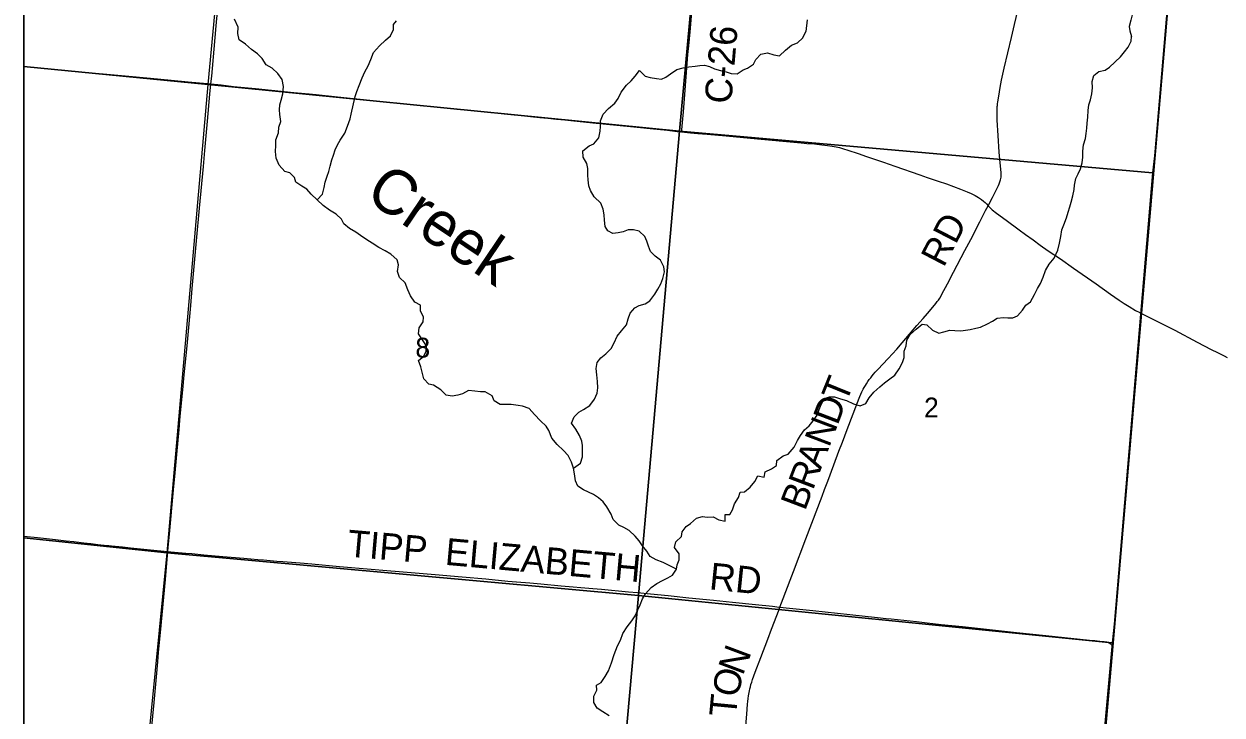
# Model space of a CAD drawing. Extents: x 0 to 1134, y 0 to 440.
# Drawn here: x 131 to 206.9, y 352.1 to 395.9 of the extents above; entities that cross this region are included whole.
import ezdxf

# ---------------------------------------------------------------- set-up
doc = ezdxf.new("R2010")
doc.units = 0
for name, color, linetype in [('GM_X_County_Road', 7, 'Continuous'), ('GM_X_County_Road_Text', 7, 'Continuous'), ('GM_X_Major_River', 7, 'Continuous'), ('GM_X_Minor_River', 7, 'Continuous'), ('GM_X_Minor_River_Text', 7, 'Continuous'), ('GM_X_Section', 7, 'Continuous'), ('GM_X_Section_Text', 7, 'Continuous'), ('GM_X_State_Route', 7, 'Continuous'), ('GM_X_Unincorporated', 7, 'Continuous'), ('SH_Cut_Line', 7, 'Continuous'), ('SH_Text', 7, 'Continuous')]:
    doc.layers.add(name, color=color, linetype=linetype)

msp = doc.modelspace()

# ---------------------------------------------------------------- linework, layer by layer
at = {"layer": 'GM_X_County_Road'}
for points in [[(172.642, 389.108), (172.654, 389.239), (172.699, 389.705), (172.764, 390.38), (172.87, 391.739), (173.054, 394.018), (173.098, 394.563), (173.184, 395.441), (173.279, 396.442), (173.384, 397.556), (173.477, 398.595), (173.738, 401.491), (173.955, 403.905), (174.03, 404.786), (174.071, 405.286), (174.203, 406.761), (174.273, 407.503), (174.323, 408.06), (174.404, 408.932), (174.521, 410.213), (174.581, 410.806), (174.665, 411.706)], [(192.061, 384.422), (192.333, 384.934), (192.679, 385.616), (192.718, 385.701), (192.765, 385.805), (192.81, 385.929), (192.827, 385.99), (192.845, 386.057), (192.863, 386.153), (192.88, 386.243), (192.887, 386.339), (192.883, 386.433), (192.879, 386.528), (192.807, 387.346), (192.767, 387.828), (192.693, 388.869), (192.639, 389.836), (192.63, 390.054), (192.632, 390.412), (192.638, 390.572), (192.641, 390.644), (192.644, 390.708), (192.652, 390.782), (192.662, 390.873), (192.676, 391.003), (192.731, 391.371), (192.826, 391.921), (192.918, 392.377), (193.087, 393.142), (193.538, 395.084), (193.73, 395.901), (194.043, 397.244)], [(131, 393.249), (131.083, 393.24), (134.369, 392.939), (137.17, 392.677), (137.876, 392.614), (139.453, 392.466), (141.401, 392.279), (142.608, 392.166), (142.842, 392.143)], [(142.842, 392.143), (143.48, 392.082), (144.276, 391.989), (145.667, 391.857), (146.687, 391.753), (148.096, 391.606), (149.059, 391.507), (149.505, 391.466), (150.673, 391.344), (151.248, 391.289), (151.878, 391.222), (152.509, 391.159), (153.88, 391.012), (156.217, 390.776), (157.106, 390.681), (158.404, 390.549), (159.314, 390.463), (160.797, 390.314), (161.836, 390.209), (162.707, 390.119), (163.265, 390.064), (163.666, 390.023), (164.187, 389.972), (164.726, 389.917), (165.254, 389.863), (165.815, 389.8), (167.028, 389.677), (168.558, 389.531), (169.615, 389.424), (170.876, 389.299), (171.747, 389.204), (172.377, 389.137), (172.642, 389.108)], [(172.642, 389.108), (173.21, 389.052), (173.673, 389.007), (174.267, 388.953), (175.473, 388.847), (177.457, 388.657), (178.382, 388.585), (179.061, 388.52), (180.231, 388.413), (180.588, 388.374), (181.067, 388.338), (181.521, 388.288), (181.885, 388.24), (182.175, 388.203), (182.437, 388.156), (182.654, 388.103), (182.901, 388.039), (183.187, 387.954), (183.823, 387.738), (184.367, 387.548), (185.442, 387.18), (186.144, 386.931), (187.745, 386.373), (188.202, 386.216), (188.891, 385.988), (189.42, 385.804), (190.314, 385.48), (190.73, 385.312), (190.986, 385.196), (191.236, 385.067), (191.463, 384.936), (191.652, 384.812), (191.771, 384.72), (191.885, 384.62), (191.963, 384.537), (192.061, 384.422)], [(178.879, 358.98), (179.083, 359.528), (179.525, 360.697), (179.729, 361.237), (180.516, 363.311), (180.889, 364.306), (181.542, 366.012), (181.699, 366.431), (181.904, 366.971), (182.291, 368), (182.61, 368.856), (182.83, 369.431), (183.142, 370.249), (183.525, 371.24), (183.689, 371.677), (183.895, 372.236), (183.933, 372.33), (183.993, 372.477), (184.063, 372.627), (184.149, 372.791), (184.217, 372.906), (184.29, 373.03), (184.363, 373.143), (184.451, 373.28), (184.537, 373.4), (184.624, 373.521), (184.714, 373.632), (184.81, 373.752), (184.918, 373.874), (185.068, 374.044), (185.723, 374.742), (186.274, 375.341), (186.612, 375.739), (187.554, 376.821), (187.943, 377.274), (188.224, 377.597), (188.67, 378.124), (188.75, 378.226), (188.844, 378.344), (188.914, 378.444), (189.005, 378.574), (189.078, 378.706), (189.138, 378.814), (189.493, 379.476), (189.878, 380.216), (190.589, 381.589), (190.957, 382.289), (191.544, 383.412), (191.905, 384.128), (192.061, 384.422)], [(192.061, 384.422), (192.142, 384.331), (192.213, 384.265), (192.324, 384.167), (192.599, 383.949), (193.195, 383.503), (194.025, 382.901), (194.434, 382.607), (194.917, 382.257), (195.368, 381.928), (195.868, 381.573), (196.639, 381.049), (197.478, 380.461), (198.902, 379.472), (199.815, 378.826), (200.361, 378.437), (200.67, 378.23), (200.987, 378.035), (201.404, 377.791), (201.674, 377.653), (201.779, 377.598)], [(201.779, 377.598), (202.662, 377.154), (203.89, 376.527), (205.306, 375.782), (206.184, 375.319), (206.583, 375.122), (207.012, 374.905), (207.206, 374.795)], [(131, 363.489), (131.848, 363.397), (133.003, 363.262), (133.682, 363.188), (134.153, 363.133), (134.796, 363.064), (135.23, 363.012), (135.687, 362.956), (136.088, 362.914), (136.376, 362.886), (136.543, 362.866), (137.239, 362.793), (137.753, 362.741), (139.217, 362.583), (140.116, 362.509)], [(140.116, 362.509), (140.296, 362.492), (141.26, 362.399), (141.631, 362.37), (142.392, 362.304), (143.598, 362.193), (144.921, 362.077), (145.808, 362.005), (146.161, 361.978), (147.015, 361.903), (147.405, 361.871), (148.501, 361.783), (149.225, 361.718), (150.989, 361.566), (152.995, 361.394), (153.978, 361.303), (154.758, 361.237), (157.043, 361.053), (158.75, 360.897), (160.254, 360.767), (161.646, 360.636), (162.184, 360.592), (163.037, 360.524), (163.742, 360.46), (165.022, 360.341), (167.028, 360.163), (167.584, 360.109), (169.29, 359.954), (169.866, 359.902), (170.681, 359.821), (171.794, 359.709), (173.11, 359.576), (174.668, 359.416), (175.873, 359.292), (177.337, 359.14), (178.413, 359.034), (178.82, 358.987), (178.879, 358.98)], [(176.519, 349.49), (176.623, 350.561), (176.709, 351.451), (176.772, 352.194), (176.83, 352.825), (176.849, 353.01), (176.868, 353.195), (176.89, 353.351), (176.923, 353.58), (176.941, 353.669), (176.968, 353.798), (177.003, 353.932), (177.039, 354.067), (177.088, 354.223), (177.14, 354.386), (177.309, 354.859), (177.661, 355.781), (178.109, 356.947), (178.351, 357.594), (178.823, 358.83), (178.879, 358.98)], [(178.879, 358.98), (179.487, 358.913), (180.97, 358.758), (183.305, 358.514), (185.066, 358.332), (185.603, 358.269), (185.917, 358.236), (187.53, 358.063), (188.197, 357.989), (189.086, 357.89), (189.771, 357.818), (190.439, 357.751), (192.347, 357.543), (193.867, 357.377), (195.72, 357.182), (198.481, 356.888), (198.816, 356.859), (199.132, 356.828), (199.41, 356.795), (199.557, 356.772), (199.664, 356.743), (199.733, 356.714), (199.796, 356.675), (199.851, 356.625), (199.895, 356.559), (199.94, 356.476), (199.938, 356.391), (199.912, 356.113), (199.85, 355.558), (199.739, 354.355), (199.62, 352.965), (199.528, 351.934)]]:
    msp.add_lwpolyline(points, dxfattribs=at)
at = {"layer": 'GM_X_Major_River'}
for points in [[(131, 423.335), (131, 393.244), (142.666, 392.109), (145.477, 421.915)], [(131, 393.244), (131, 363.369), (140.059, 362.422), (142.666, 392.109)], [(131, 363.369), (131, 333.149), (137.11, 332.581), (140.059, 362.422)]]:
    msp.add_lwpolyline(points, close=True, dxfattribs=at)
at = {"layer": 'GM_X_Minor_River'}
for points in [[(203.961, 403.192), (203.702, 402.947), (203.351, 402.614), (203.002, 402.35), (202.608, 402.121), (202.203, 401.869), (201.84, 401.537), (201.718, 401.233), (201.649, 400.779), (201.66, 400.345), (201.663, 399.992), (201.641, 399.628), (201.584, 399.185), (201.53, 398.879), (201.496, 398.458), (201.464, 398.083), (201.433, 397.787), (201.39, 397.469), (201.299, 397.027), (201.208, 396.608), (201.106, 396.189), (200.992, 395.782), (201.037, 395.515), (201.149, 395.149)], [(147.144, 389.398), (147.278, 389.76), (147.209, 390.206), (147.182, 390.492), (147.201, 390.822), (147.288, 391.117), (147.4, 391.514), (147.445, 391.969), (147.342, 392.416), (147.077, 392.81), (146.709, 393.149), (146.348, 393.351), (146.084, 393.745), (145.794, 394.048), (145.402, 394.319), (145.033, 394.659), (144.629, 394.942), (144.547, 395.331), (144.557, 395.742), (144.338, 396.256)], [(149.567, 384.792), (149.907, 385.149), (150.008, 385.569), (150.085, 385.92), (150.197, 386.294), (150.306, 386.588), (150.383, 386.94), (150.506, 387.325), (150.605, 387.63), (150.716, 387.97), (150.86, 388.286), (151.016, 388.579), (151.312, 389.028), (151.493, 389.457), (151.653, 389.933), (151.717, 390.228), (151.983, 391.339), (152.082, 391.668), (152.228, 392.041), (152.411, 392.538), (152.591, 392.91), (152.794, 393.293), (152.963, 393.689), (153.145, 394.129), (153.509, 394.565), (153.894, 394.921), (154.22, 395.199), (154.4, 395.594), (154.396, 395.902), (154.595, 396.152)], [(180.609, 396.198), (180.527, 395.472)], [(176.831, 393.14), (177.203, 393.405), (177.358, 393.698), (177.674, 394.033), (178.087, 394.114), (178.494, 393.991), (178.847, 393.926), (179.232, 394.282), (179.616, 394.604), (179.985, 394.755), (180.323, 395.055), (180.527, 395.472)], [(197.24, 384.346), (197.327, 384.652), (197.428, 385.049), (197.517, 385.446), (197.535, 385.731), (197.625, 386.139), (197.758, 386.444), (197.914, 386.76), (198.026, 387.145), (198.068, 387.509), (198.055, 387.886), (198.109, 388.272), (198.222, 388.68), (198.275, 388.999), (198.317, 389.34), (198.336, 389.647), (198.368, 390.046), (198.401, 390.456), (198.444, 390.82), (198.543, 391.125), (198.621, 391.523), (198.664, 391.898), (198.661, 392.286), (198.751, 392.683), (199.076, 392.926), (199.466, 393.009), (199.756, 393.196), (200.456, 393.864), (200.703, 394.167), (200.927, 394.47), (201.13, 394.853), (201.149, 395.149)], [(165.798, 367.795), (166.25, 368.104), (166.363, 368.512), (166.381, 368.797), (166.368, 369.219), (166.33, 369.505), (166.19, 369.862), (165.959, 370.255), (165.683, 370.638), (165.853, 371.033), (166.134, 371.346), (166.434, 371.51), (166.828, 371.763), (167.134, 372.155), (167.292, 372.55), (167.346, 372.891), (167.332, 373.279), (167.274, 373.714), (167.238, 374.102), (167.304, 374.489), (167.539, 374.78), (167.853, 375.035), (168.192, 375.369), (168.372, 375.741), (168.576, 376.147), (168.835, 376.494), (169.163, 376.863), (169.275, 377.248), (169.387, 377.61), (169.68, 377.946), (169.969, 378.098), (170.348, 378.215), (170.638, 378.402), (170.956, 378.817), (171.146, 379.143), (171.337, 379.48), (171.47, 379.808), (171.572, 380.239), (171.534, 380.559), (171.315, 380.975), (170.968, 381.234), (170.678, 381.515), (170.549, 381.86), (170.454, 382.181), (170.324, 382.481), (169.956, 382.809), (169.604, 382.886), (169.273, 382.893), (168.939, 382.776), (168.63, 382.703), (168.286, 382.654), (167.971, 382.821), (167.806, 383.11), (167.758, 383.499), (167.744, 383.853), (167.684, 384.208), (167.533, 384.588), (167.121, 384.985), (166.879, 385.39), (166.784, 385.689), (166.724, 386.067), (166.72, 386.363), (166.707, 386.786), (166.658, 387.106), (166.405, 387.5), (166.403, 387.911), (166.798, 388.209), (167.087, 388.339), (167.404, 388.72), (167.483, 389.151), (167.512, 389.447), (167.521, 389.812), (167.69, 390.218), (168.018, 390.575), (168.426, 390.919), (168.627, 391.211), (168.819, 391.629), (169.161, 392.065), (169.452, 392.332), (169.711, 392.634), (169.982, 392.993), (170.35, 392.642), (170.667, 392.543), (171.065, 392.477), (171.372, 392.435), (171.66, 392.565), (171.951, 392.787), (172.345, 393.063), (172.747, 393.156), (173.113, 393.227), (173.514, 393.275), (173.812, 393.313), (174.109, 393.329), (174.426, 393.242), (174.742, 393.098), (175.116, 392.998), (175.479, 392.909), (175.785, 392.811), (176.172, 392.79), (176.544, 393.044), (176.831, 393.14)], [(172.332, 361.381), (171.475, 361.811), (171.045, 361.981), (170.651, 362.196), (170.442, 362.52), (170.176, 362.857), (169.956, 363.193), (169.7, 363.484), (169.321, 363.835), (168.994, 364.025), (168.679, 364.181), (168.322, 364.531), (168.181, 364.865), (167.908, 365.339), (167.676, 365.664), (167.385, 365.91), (167.07, 366.123), (166.754, 366.267), (166.427, 366.412), (166.079, 366.648), (165.927, 366.982), (165.858, 367.429), (165.798, 367.795), (165.67, 368.175), (165.463, 368.59), (165.175, 368.916), (164.761, 369.279), (164.44, 369.698), (164.235, 370.17), (164.07, 370.459), (163.713, 370.787), (163.335, 371.195), (162.99, 371.568), (162.583, 371.726), (162.299, 371.767), (161.855, 371.823), (161.547, 371.818), (161.159, 371.816), (160.788, 372.053), (160.647, 372.376), (160.208, 372.625), (159.923, 372.621), (159.559, 372.663), (159.149, 372.719), (158.779, 372.499), (158.48, 372.415), (158.125, 372.343), (157.739, 372.421), (157.393, 372.748), (156.932, 373.044), (156.637, 373.12), (156.315, 373.458), (156.222, 373.882), (156.138, 374.203), (155.988, 374.617), (156.326, 374.883), (156.482, 375.199), (156.49, 375.552), (156.236, 375.923), (155.983, 376.305), (156.038, 376.681), (156.287, 377.074), (156.293, 377.359), (156.109, 377.751), (156.106, 378.116), (155.746, 378.307), (155.47, 378.713), (155.319, 379.092), (155.147, 379.541), (154.79, 379.88), (154.662, 380.26), (154.718, 380.669), (154.634, 380.99), (154.243, 381.342), (153.883, 381.567), (153.478, 381.781), (153.051, 382.054), (152.713, 382.255), (152.32, 382.527), (152.017, 382.739), (151.624, 382.988), (151.254, 383.281), (151.113, 383.57), (150.767, 383.886), (150.35, 384.135), (149.947, 384.441), (149.567, 384.792), (149.188, 385.165), (148.91, 385.468), (148.607, 385.669), (148.225, 385.918), (148.141, 386.205), (147.828, 386.508), (147.511, 386.584), (147.155, 386.992), (146.983, 387.429), (146.936, 387.852), (146.957, 388.239), (146.954, 388.604), (147.113, 389.034), (147.144, 389.398)], [(172.332, 361.381), (172.372, 361.665), (172.494, 361.97), (172.503, 362.358), (172.193, 362.753), (172.282, 363.127), (172.643, 363.46), (172.685, 363.745), (172.932, 364.081), (173.222, 364.28), (173.584, 364.613), (173.974, 364.718), (174.27, 364.677), (174.647, 364.702), (175.008, 364.523), (175.405, 364.434), (175.404, 364.845), (175.701, 364.86), (175.879, 365.153), (176.002, 365.526), (176.262, 365.931), (176.35, 366.259), (176.636, 366.287), (176.997, 366.575), (177.279, 366.934), (177.482, 367.294), (177.879, 367.227), (177.944, 367.557), (178.337, 367.753), (178.661, 367.962), (178.68, 368.281), (179.087, 368.579), (179.397, 368.686), (179.773, 369.122), (180, 369.55), (180.179, 369.866), (180.438, 370.225), (180.729, 370.469), (180.988, 370.782), (181.225, 371.153), (181.37, 371.514), (181.481, 371.831), (181.707, 372.214), (182.017, 372.309), (182.325, 372.302), (182.71, 372.179), (183.095, 372.068), (183.535, 371.875), (183.966, 371.74), (184.323, 371.891), (184.537, 372.24), (184.831, 372.609), (185.204, 372.954), (185.507, 373.198), (185.843, 373.441), (186.146, 373.674), (186.429, 374.089), (186.633, 374.495), (186.754, 374.8), (186.753, 375.2), (186.875, 375.55), (186.918, 375.903), (187.132, 376.263), (187.505, 376.608), (187.889, 376.907), (188.173, 376.866), (188.542, 376.539), (188.948, 376.347), (189.247, 376.431), (189.637, 376.536), (189.945, 376.518), (190.344, 376.497), (190.629, 376.525), (190.916, 376.576), (191.283, 376.658), (191.57, 376.72), (192.02, 376.927), (192.344, 377.113), (192.633, 377.289), (193.034, 377.348), (193.318, 377.319), (193.626, 377.312), (193.926, 377.454), (194.231, 377.8), (194.444, 378.115), (194.746, 378.336), (194.997, 378.786), (195.188, 379.181), (195.379, 379.496), (195.548, 379.903), (195.695, 380.321), (195.933, 380.715), (196.25, 381.107), (196.479, 381.604), (196.58, 382.046), (196.659, 382.466), (196.738, 382.898), (196.859, 383.203), (197.018, 383.656), (197.141, 384.018), (197.24, 384.346)], [(168.07, 352.083), (167.655, 352.355), (167.295, 352.58), (167.098, 352.927), (167.085, 353.337), (167.288, 353.72), (167.261, 354.04), (167.562, 354.204), (167.811, 354.586), (168.024, 354.935), (168.219, 355.455), (168.369, 355.988), (168.599, 356.53), (168.778, 356.879), (168.937, 357.309), (169.209, 357.736), (169.492, 358.117), (169.716, 358.42), (169.886, 358.815), (170.019, 359.131), (170.164, 359.504), (170.355, 359.83), (170.718, 360.232), (171.078, 360.475), (171.447, 360.672), (171.782, 360.846), (172.072, 361.01), (172.332, 361.381)]]:
    msp.add_lwpolyline(points, dxfattribs=at)
at = {"layer": 'GM_X_Section'}
for points in [[(145.477, 421.915), (175.301, 419.377), (172.517, 389.148), (142.666, 392.109)], [(175.301, 419.377), (205.076, 416.579), (202.589, 387.588), (202.482, 386.515), (172.517, 389.148)], [(172.517, 389.148), (169.915, 359.722), (140.059, 362.422), (142.666, 392.109)], [(172.517, 389.148), (202.482, 386.515), (200.035, 357.893), (199.917, 356.711), (169.915, 359.722)], [(140.059, 362.422), (169.915, 359.722), (167.237, 329.809), (137.11, 332.581)], [(169.915, 359.722), (199.917, 356.711), (197.276, 327.633), (197.227, 327.075), (167.237, 329.809)]]:
    msp.add_lwpolyline(points, close=True, dxfattribs=at)
at = {"layer": 'GM_X_State_Route'}
msp.add_lwpolyline([(139.082, 351.199), (139.246, 352.943), (139.405, 354.8), (139.472, 355.523), (139.527, 356.117), (139.641, 357.379), (139.956, 360.737), (140.116, 362.509), (140.14, 362.779), (140.21, 363.615), (140.468, 366.416), (140.546, 367.251), (140.677, 368.662), (140.822, 370.239), (140.9, 371.075), (141.064, 372.744), (141.154, 373.709), (141.328, 375.547), (141.563, 378.108), (141.663, 379.166), (141.934, 382.192), (142.123, 384.271), (142.361, 386.907), (142.454, 387.928), (142.629, 389.784), (142.781, 391.492), (142.842, 392.143), (142.889, 392.643), (143.042, 394.351), (143.177, 395.817), (143.464, 399.011)], dxfattribs=at)
at = {"layer": 'GM_X_Unincorporated'}
for points in [[(199.216, 348.073), (199.963, 356.48), (201.772, 377.614), (203.298, 395.256), (204.709, 411.927), (205.806, 425.107), (131, 425.107), (131, 333.183)], [(389.85, 425.107), (205.806, 425.107), (204.709, 411.927), (203.298, 395.256), (201.772, 377.614), (199.963, 356.48), (199.216, 348.073), (199.204, 347.814), (197.276, 326.922), (194.671, 297.68), (196.75, 297.507), (226.505, 294.761), (229.037, 294.531), (230.352, 294.41), (267.363, 291.111), (271.419, 290.744), (286.244, 289.327), (290.306, 289.042), (300.527, 287.945), (340.569, 283.778)]]:
    msp.add_lwpolyline(points, dxfattribs=at)
at = {"layer": 'SH_Cut_Line'}
for points in [[(199.216, 348.073), (199.963, 356.48), (201.772, 377.614), (203.298, 395.256), (204.709, 411.927), (205.806, 425.107), (131, 425.107), (131, 151.301)], [(539, 425.107), (205.806, 425.107), (204.709, 411.927), (203.298, 395.256), (201.772, 377.614), (199.963, 356.48), (199.216, 348.073)]]:
    msp.add_lwpolyline(points, dxfattribs=at)
at = {"layer": 'SH_Text'}
msp.add_lwpolyline([(131, 425.107), (539, 425.107), (539, 17.107), (131, 17.107)], close=True, dxfattribs=at)

# ---------------------------------------------------------------- texts
at = {"layer": 'GM_X_County_Road_Text'}
for s, height, rotation, p in [('C-26', 1.7045, 85.21292, (175.794, 390.842)), ('RD', 1.7045, 62.55947, (189.245, 380.453)), ('T', 1.705, 67.90891, (183.055, 371.846)), ('D', 1.705, 69.15785, (182.524, 370.454)), ('N', 1.705, 69.17981, (181.991, 369.052)), ('A', 1.705, 69.18217, (181.458, 367.65)), ('R', 1.705, 69.18357, (180.961, 366.341)), ('B', 1.705, 69.18357, (180.463, 365.032)), ('TIPP', 1.7045, 355.04425, (151.432, 362.192)), ('ELIZABETH', 1.7045, 354.88433, (157.623, 361.668)), ('RD', 1.7045, 354.15069, (174.356, 360.114)), ('N', 1.705, 69.38383, (176.523, 354.593)), ('O', 1.705, 76.97097, (176.202, 353.188)), ('T', 1.705, 84.53629, (176.09, 351.978))]:
    msp.add_text(s, height=height, rotation=rotation, dxfattribs=at).set_placement(p)
at = {"layer": 'GM_X_Minor_River_Text'}
msp.add_text('Creek', height=2.8415, rotation=325.98449, dxfattribs=at).set_placement((152.5, 384.906))
at = {"layer": 'GM_X_Section_Text'}
for s, p in [('8', (155.791, 374.798)), ('2', (188.003, 371.007))]:
    msp.add_text(s, height=1.256, rotation=0.00001, dxfattribs=at).set_placement(p)

doc.saveas('drawing.dxf')
